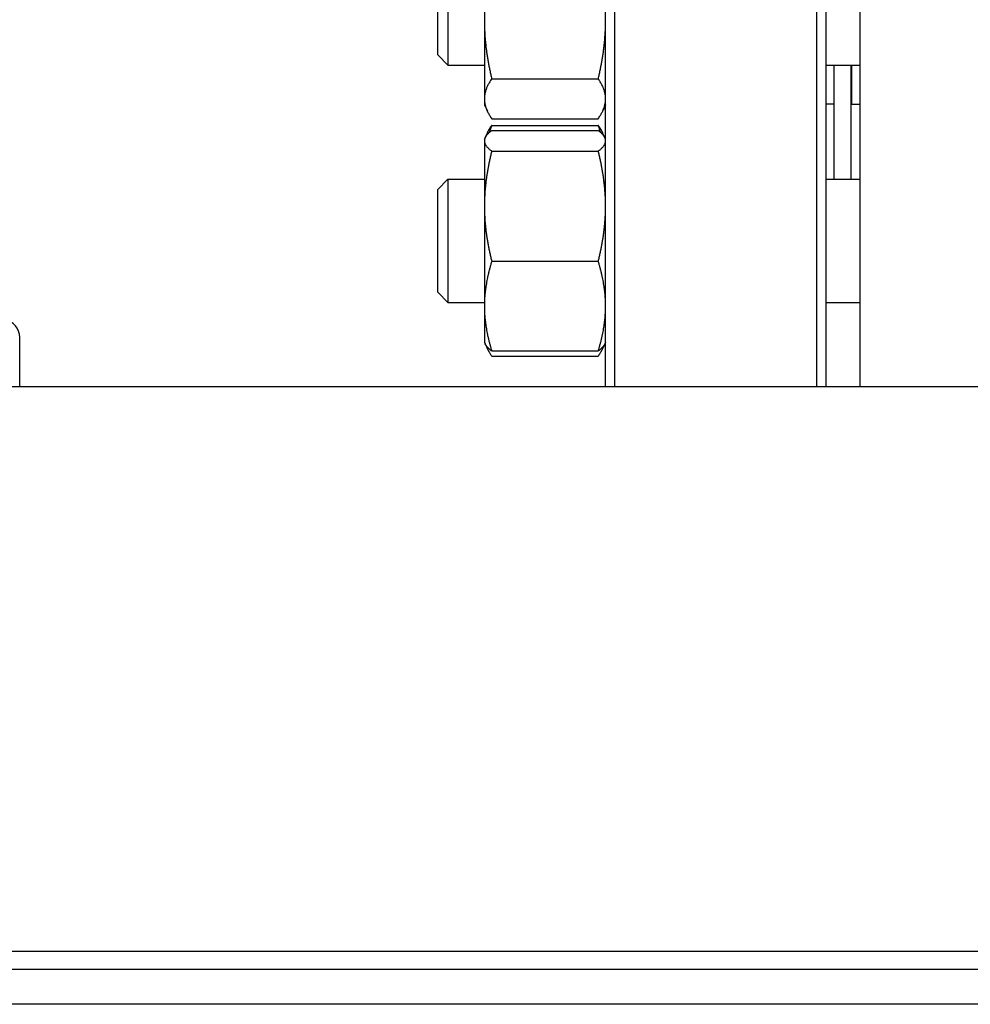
# Model space of a CAD drawing. Header units: inches. Extents: x 24 to 1128, y -69 to 748.
# Tile 576 of 656: x 957 to 964, y 339 to 346. Entities that reach past the tile are written whole.
import ezdxf

# ---------------------------------------------------------------- set-up
doc = ezdxf.new("R2010")
doc.units = ezdxf.units.IN
doc.header["$LTSCALE"] = 32
doc.header["$MEASUREMENT"] = 0
doc.layers.add('Visible (ANSI)', color=7, linetype='Continuous', lineweight=30)

msp = doc.modelspace()

# ---------------------------------------------------------------- linework, layer by layer
at = {"layer": 'Visible (ANSI)'}
for p, q in [((961.28953, 343.60867), (961.28953, 358.10867)), ((961.35203, 358.10867), (961.35203, 343.60867)), ((962.78703, 343.60867), (962.78703, 358.10867)), ((962.84953, 358.10867), (962.84953, 343.60867)), ((963.09453, 343.60867), (963.09453, 358.10867)), ((960.43053, 346.87517), (960.43053, 346.19921)), ((960.17245, 346.76248), (960.17245, 345.88748)), ((960.09953, 345.96039), (960.09953, 346.68956)), ((960.43053, 346.19921), (960.43053, 345.64902)), ((960.09953, 345.96039), (960.17245, 345.88748)), ((960.17245, 345.88748), (960.43053, 345.88748)), ((962.84953, 345.88748), (963.09453, 345.88748)), ((962.90953, 345.08015), (962.90953, 345.88748)), ((963.02953, 345.08015), (963.02953, 345.88748)), ((963.03453, 345.61117), (963.03453, 345.88748)), ((960.4824, 345.7905), (961.23767, 345.7905)), ((963.02953, 345.73117), (963.03453, 345.73117)), ((960.43053, 345.64902), (960.43053, 345.60598)), ((960.43053, 345.60598), (960.45188, 345.56019)), ((961.28953, 345.60598), (961.26818, 345.56019)), ((962.90953, 345.61117), (962.84953, 345.61117)), ((963.03453, 345.61117), (963.09453, 345.61117)), ((960.4824, 345.50754), (961.23767, 345.50754)), ((960.4824, 345.46008), (961.23767, 345.46008)), ((960.4824, 345.42318), (961.23767, 345.42318)), ((960.43053, 345.36165), (960.43578, 345.37291)), ((960.43053, 345.36165), (960.43053, 345.35057)), ((960.43578, 345.37291), (960.45188, 345.40744)), ((961.28428, 345.37291), (961.26818, 345.40744)), ((961.28953, 345.36165), (961.28428, 345.37291)), ((960.43053, 345.35057), (960.43053, 344.88769)), ((960.4824, 345.27796), (961.23767, 345.27796)), ((960.09953, 345.00723), (960.17245, 345.08015)), ((960.17245, 345.08015), (960.17245, 344.20515)), ((960.17245, 345.08015), (960.43053, 345.08015)), ((962.84953, 345.08015), (963.09453, 345.08015)), ((960.09953, 344.27807), (960.09953, 345.00723)), ((960.43053, 344.88769), (960.43053, 344.17978)), ((960.4824, 344.49743), (961.23767, 344.49743)), ((960.09953, 344.27807), (960.17245, 344.20515)), ((960.17245, 344.20515), (960.43053, 344.20515)), ((960.43053, 344.17978), (960.43053, 343.92365)), ((962.84953, 344.20515), (963.09453, 344.20515)), ((957.13703, 343.60867), (957.13703, 343.95907)), ((960.43053, 343.92365), (960.43578, 343.91239)), ((960.43578, 343.91239), (960.45188, 343.87787)), ((961.28428, 343.91239), (961.26818, 343.87787)), ((961.28953, 343.92365), (961.28428, 343.91239)), ((960.4824, 343.86213), (961.23767, 343.86213)), ((960.4824, 343.82522), (961.23767, 343.82522)), ((1009.28453, 343.60867), (940.28453, 343.60867)), ((1008.03453, 339.60867), (941.53453, 339.60867)), ((941.53453, 339.48367), (966.53453, 339.48367)), ((1040.59703, 339.23367), (936.15953, 339.23367))]:
    msp.add_line(p, q, dxfattribs=at)
msp.add_arc((960.91453, 345.53143), 0.375, 0, 9.684496, dxfattribs=at)
msp.add_ellipse((957.01156, 343.9585), major_axis=(0.10779, 0.06457), ratio=0.9948398, start_param=5.7457619, end_param=7.172791, dxfattribs=at)
for points, weights in [([(960.4824, 346.60793), (960.43053, 346.3889), (960.43053, 346.19921)], [1, 1.0379548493, 1]), ([(961.28953, 346.19921), (961.28953, 346.3889), (961.23767, 346.60793)], [1, 1.0379548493, 1]), ([(960.43053, 346.19921), (960.43053, 346.00953), (960.4824, 345.7905)], [1, 1.0379548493, 1]), ([(961.23767, 345.7905), (961.28953, 346.00953), (961.28953, 346.19921)], [1, 1.0379548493, 1]), ([(960.4824, 345.7905), (960.43053, 345.71468), (960.43053, 345.64902)], [1, 1.0379548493, 1]), ([(961.28953, 345.64902), (961.28953, 345.71468), (961.23767, 345.7905)], [1, 1.0379548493, 1]), ([(960.43053, 345.64902), (960.43053, 345.58336), (960.4824, 345.50754)], [1, 1.0379548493, 1]), ([(961.23767, 345.50754), (961.28953, 345.58336), (961.28953, 345.64902)], [1, 1.0379548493, 1]), ([(960.4824, 345.42318), (960.43053, 345.38427), (960.43053, 345.35057)], [1, 1.0379548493, 1]), ([(960.45188, 345.40744), (960.46365, 345.43268), (960.4824, 345.46008)], [1.01733426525, 1.01339325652, 1]), ([(960.4824, 345.46008), (960.47302, 345.43418), (960.46542, 345.40941)], [1, 1.00665836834, 1.01098059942]), ([(961.25465, 345.40941), (961.24705, 345.43418), (961.23767, 345.46008)], [1.01098059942, 1.00665836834, 1]), ([(961.23767, 345.46008), (961.25641, 345.43268), (961.26818, 345.40744)], [1, 1.01339325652, 1.01733426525]), ([(961.28953, 345.35057), (961.28953, 345.38427), (961.23767, 345.42318)], [1, 1.0379548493, 1]), ([(960.43053, 345.35057), (960.43053, 345.31687), (960.4824, 345.27796)], [1, 1.0379548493, 1]), ([(961.23767, 345.27796), (961.28953, 345.31687), (961.28953, 345.35057)], [1, 1.0379548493, 1]), ([(960.4824, 345.27796), (960.43053, 345.06882), (960.43053, 344.88769)], [1, 1.0379548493, 1]), ([(961.28953, 344.88769), (961.28953, 345.06882), (961.23767, 345.27796)], [1, 1.0379548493, 1]), ([(960.43053, 344.88769), (960.43053, 344.70657), (960.4824, 344.49743)], [1, 1.0379548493, 1]), ([(961.23767, 344.49743), (961.28953, 344.70657), (961.28953, 344.88769)], [1, 1.0379548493, 1]), ([(960.4824, 344.49743), (960.43053, 344.3272), (960.43053, 344.17978)], [1, 1.0379548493, 1]), ([(961.28953, 344.17978), (961.28953, 344.3272), (961.23767, 344.49743)], [1, 1.0379548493, 1]), ([(960.43053, 344.17978), (960.43053, 344.03236), (960.4824, 343.86213)], [1, 1.0379548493, 1]), ([(961.23767, 343.86213), (961.28953, 344.03236), (961.28953, 344.17978)], [1, 1.0379548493, 1]), ([(960.4824, 343.86213), (960.44675, 343.88887), (960.43578, 343.91239)], [1, 1.02578038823, 1.01653872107]), ([(960.44236, 343.90104), (960.45505, 343.8652), (960.4824, 343.82522)], [1.01895290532, 1.01965956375, 1]), ([(961.28428, 343.91239), (961.27331, 343.88887), (961.23767, 343.86213)], [1.01653872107, 1.02578038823, 1]), ([(961.23767, 343.82522), (961.26501, 343.8652), (961.27771, 343.90104)], [1, 1.01965956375, 1.01895290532])]:
    msp.add_rational_spline(points, weights, degree=2, dxfattribs=at)

doc.saveas('drawing.dxf')
